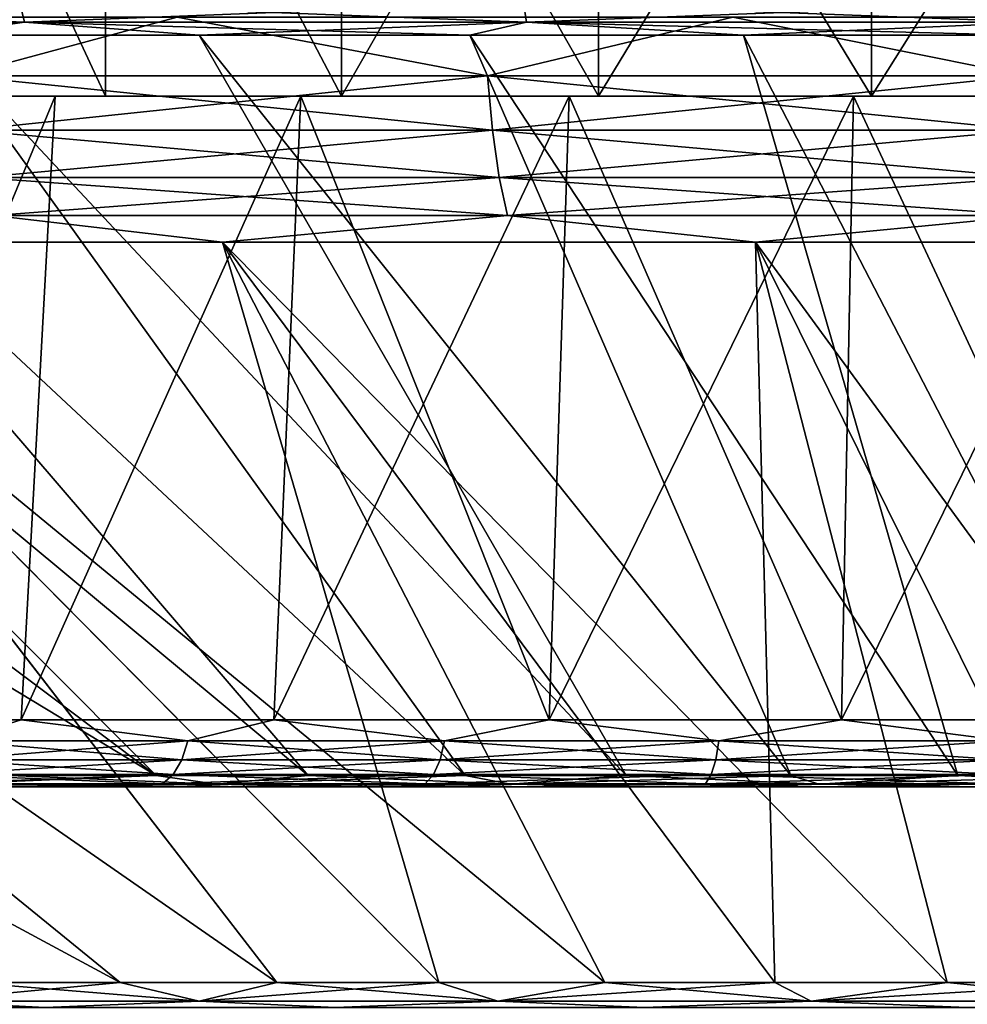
# Model space of a CAD drawing. Header units: metres. Extents: x -109 to 109, y -63 to 140.
# Tile 469 of 480: x 68 to 74, y 129 to 136. Entities that reach past the tile are written whole.
import ezdxf

# ---------------------------------------------------------------- set-up
doc = ezdxf.new("R2010")
doc.units = ezdxf.units.M
doc.layers.add('solid_502308_SW0001', color=7, linetype='CONTINUOUS')

msp = doc.modelspace()

# ---------------------------------------------------------------- linework, layer by layer
at = {"layer": 'solid_502308_SW0001'}
for points in [[(66.970421, 138.558502, 8.842347), (66.970291, 135.5, 8.842209), (68.394722, 135.5, 10.163874)], [(66.970421, 138.558502, -8.842345), (68.394722, 135.5, -10.163874), (66.970291, 135.5, -8.842209)], [(68.394737, 138.558502, 10.163891), (66.970421, 138.558502, 8.842347), (68.394722, 135.5, 10.163874)], [(66.970421, 138.558502, -8.842345), (68.394737, 138.558502, -10.16389), (68.394722, 135.5, -10.163874)], [(68.394737, 138.558502, 10.163891), (68.394722, 135.5, 10.163874), (70.000084, 135.5, 11.258366)], [(68.394737, 138.558502, -10.16389), (70.000084, 135.5, -11.258366), (68.394722, 135.5, -10.163874)], [(70.000046, 138.558502, 11.258359), (68.394737, 138.558502, 10.163891), (70.000084, 135.5, 11.258366)], [(68.394737, 138.558502, -10.16389), (70.000046, 138.558502, -11.258357), (70.000084, 135.5, -11.258366)], [(70.000046, 138.558502, 11.258359), (70.000084, 135.5, 11.258366), (71.750557, 135.5, 12.10134)], [(71.750542, 138.558502, 12.101349), (70.000046, 138.558502, 11.258359), (71.750557, 135.5, 12.10134)], [(70.000046, 138.558502, -11.258357), (71.750542, 138.558502, -12.101348), (70.000084, 135.5, -11.258366)], [(71.750542, 138.558502, -12.101348), (71.750557, 135.5, -12.10134), (70.000084, 135.5, -11.258366)], [(71.750542, 138.558502, 12.101349), (71.750557, 135.5, 12.10134), (73.607124, 135.5, 12.674029)], [(73.607162, 138.558502, 12.674048), (71.750542, 138.558502, 12.101349), (73.607124, 135.5, 12.674029)], [(71.750542, 138.558502, -12.101348), (73.607162, 138.558502, -12.674047), (71.750557, 135.5, -12.10134)], [(73.607162, 138.558502, -12.674047), (73.607124, 135.5, -12.674029), (71.750557, 135.5, -12.10134)], [(73.607162, 138.558502, 12.674048), (73.607124, 135.5, 12.674029), (75.528427, 135.5, 12.963641)], [(75.528473, 138.558502, -12.963647), (75.528427, 135.5, -12.963641), (73.607124, 135.5, -12.674029)], [(73.607162, 138.558502, -12.674047), (75.528473, 138.558502, -12.963647), (73.607124, 135.5, -12.674029)], [(75.528473, 138.558502, 12.963647), (73.607162, 138.558502, 12.674048), (75.528427, 135.5, 12.963641)], [(67.844429, 136.001434, -28.911617), (67.812393, 136.134613, -29.018631), (64.502281, 136.134613, -27.813847)], [(64.546524, 136.001434, -27.711277), (67.844429, 136.001434, -28.911617), (64.502281, 136.134613, -27.813847)], [(64.546524, 136.001434, 27.711277), (64.502281, 136.134613, 27.813847), (67.812393, 136.134613, 29.018631)], [(67.844429, 136.001434, 28.911617), (64.546524, 136.001434, 27.711277), (67.812393, 136.134613, 29.018631)], [(71.259392, 136.001434, -29.720978), (71.23999, 136.134613, -29.830986), (67.812393, 136.134613, -29.018631)], [(67.844429, 136.001434, -28.911617), (71.259392, 136.001434, -29.720978), (67.812393, 136.134613, -29.018631)], [(67.844429, 136.001434, 28.911617), (67.812393, 136.134613, 29.018631), (71.23999, 136.134613, 29.830986)], [(71.259392, 136.001434, 29.720978), (67.844429, 136.001434, 28.911617), (71.23999, 136.134613, 29.830986)], [(74.745216, 136.001434, -30.128412), (74.738724, 136.134613, -30.239929), (71.23999, 136.134613, -29.830986)], [(71.259392, 136.001434, -29.720978), (74.745216, 136.001434, -30.128412), (71.23999, 136.134613, -29.830986)], [(71.259392, 136.001434, 29.720978), (71.23999, 136.134613, 29.830986), (74.738724, 136.134613, 30.239929)], [(74.745216, 136.001434, 30.128412), (71.259392, 136.001434, 29.720978), (74.738724, 136.134613, 30.239929)], [(67.404633, 135.636414, 30.38064), (68.883133, 136.037155, 30.90284), (65.213737, 136.037155, 29.759409)], [(67.404633, 135.636414, -30.38064), (65.213737, 136.037155, -29.759409), (68.883133, 136.037155, -30.902838)], [(70.993111, 135.636414, 31.231125), (68.883133, 136.037155, 30.90284), (67.404633, 135.636414, 30.38064)], [(67.404633, 135.636414, -30.38064), (68.883133, 136.037155, -30.902838), (70.993111, 135.636414, -31.231125)], [(70.993111, 135.636414, 31.231125), (72.663597, 136.037155, 31.595633), (68.883133, 136.037155, 30.90284)], [(70.993111, 135.636414, -31.231125), (68.883133, 136.037155, -30.902838), (72.663597, 136.037155, -31.595633)], [(74.656059, 135.636414, 31.659262), (72.663597, 136.037155, 31.595633), (70.993111, 135.636414, 31.231125)], [(70.993111, 135.636414, -31.231125), (72.663597, 136.037155, -31.595633), (74.656059, 135.636414, -31.659262)], [(74.656059, 135.636414, 31.659262), (76.5, 136.037155, 31.827694), (72.663597, 136.037155, 31.595633)], [(74.656059, 135.636414, -31.659262), (72.663597, 136.037155, -31.595633), (76.5, 136.037155, -31.827694)], [(67.844429, 136.001434, 28.911617), (65.445549, 135.914612, 27.920338), (64.546524, 136.001434, 27.711277)], [(64.546524, 136.001434, -27.711277), (67.220512, 135.914612, -28.559362), (67.844429, 136.001434, -28.911617)], [(67.844429, 136.001434, 28.911617), (67.220505, 135.914612, 28.559361), (65.445549, 135.914612, 27.920338)], [(67.844429, 136.001434, 28.911617), (69.032074, 135.914612, 29.085669), (67.220505, 135.914612, 28.559361)], [(67.844429, 136.001434, -28.911617), (67.220512, 135.914612, -28.559362), (69.032082, 135.914612, -29.08567)], [(71.259392, 136.001434, 29.720978), (69.032074, 135.914612, 29.085669), (67.844429, 136.001434, 28.911617)], [(67.844429, 136.001434, -28.911617), (69.032082, 135.914612, -29.08567), (70.873123, 135.914612, -29.497192)], [(67.844429, 136.001434, -28.911617), (70.873123, 135.914612, -29.497192), (71.259392, 136.001434, -29.720978)], [(71.259392, 136.001434, 29.720978), (70.873108, 135.914612, 29.49719), (69.032074, 135.914612, 29.085669)], [(71.259392, 136.001434, 29.720978), (72.736351, 135.914612, 29.792299), (70.873108, 135.914612, 29.49719)], [(71.259392, 136.001434, -29.720978), (70.873123, 135.914612, -29.497192), (72.736366, 135.914612, -29.792301)], [(74.745216, 136.001434, 30.128412), (72.736351, 135.914612, 29.792299), (71.259392, 136.001434, 29.720978)], [(71.259392, 136.001434, -29.720978), (72.736366, 135.914612, -29.792301), (74.614464, 135.914612, -29.969831)], [(71.259392, 136.001434, -29.720978), (74.614464, 135.914612, -29.969831), (74.745216, 136.001434, -30.128412)], [(74.745216, 136.001434, 30.128412), (74.614449, 135.914612, 29.969831), (72.736351, 135.914612, 29.792299)], [(60.409622, 135.914612, -25.354406), (67.745819, 130.878403, -13.621757), (68.739899, 130.878403, -14.211572)], [(62.03339, 135.914612, -26.314697), (60.409622, 135.914612, -25.354406), (68.739899, 130.878403, -14.211572)], [(62.03336, 135.914612, 26.31468), (68.739899, 130.878403, 14.211572), (67.745819, 130.878403, 13.621757)], [(62.03336, 135.914612, 26.31468), (63.714222, 135.914612, 27.171125), (68.739899, 130.878403, 14.211572)], [(63.714249, 135.914612, -27.171137), (62.03339, 135.914612, -26.314697), (68.739899, 130.878403, -14.211572)], [(63.714222, 135.914612, 27.171125), (69.773521, 130.878403, 14.728964), (68.739899, 130.878403, 14.211572)], [(63.714222, 135.914612, 27.171125), (65.445549, 135.914612, 27.920338), (69.773521, 130.878403, 14.728964)], [(63.714249, 135.914612, -27.171137), (68.739899, 130.878403, -14.211572), (69.773521, 130.878403, -14.728964)], [(65.445564, 135.914612, -27.920343), (63.714249, 135.914612, -27.171137), (69.773521, 130.878403, -14.728964)], [(65.445549, 135.914612, 27.920338), (70.841408, 130.878403, 15.171298), (69.773521, 130.878403, 14.728964)], [(65.445549, 135.914612, 27.920338), (67.220505, 135.914612, 28.559361), (70.841408, 130.878403, 15.171298)], [(65.445564, 135.914612, -27.920343), (69.773521, 130.878403, -14.728964), (70.841408, 130.878403, -15.171298)], [(67.220512, 135.914612, -28.559362), (65.445564, 135.914612, -27.920343), (70.841408, 130.878403, -15.171298)], [(67.220505, 135.914612, 28.559361), (71.938133, 130.878403, 15.536322), (70.841408, 130.878403, 15.171298)], [(67.220505, 135.914612, 28.559361), (69.032074, 135.914612, 29.085669), (71.938133, 130.878403, 15.536322)], [(67.220512, 135.914612, -28.559362), (70.841408, 130.878403, -15.171298), (71.938133, 130.878403, -15.536322)], [(69.032082, 135.914612, -29.08567), (67.220512, 135.914612, -28.559362), (71.938133, 130.878403, -15.536322)], [(69.032074, 135.914612, 29.085669), (73.058098, 130.878403, 15.822176), (71.938133, 130.878403, 15.536322)], [(69.032074, 135.914612, 29.085669), (70.873108, 135.914612, 29.49719), (73.058098, 130.878403, 15.822176)], [(69.032082, 135.914612, -29.08567), (71.938133, 130.878403, -15.536322), (73.058098, 130.878403, -15.822176)], [(70.873123, 135.914612, -29.497192), (69.032082, 135.914612, -29.08567), (73.058098, 130.878403, -15.822176)], [(70.873108, 135.914612, 29.49719), (74.19561, 130.878403, 16.027405), (73.058098, 130.878403, 15.822176)], [(70.873108, 135.914612, 29.49719), (72.736351, 135.914612, 29.792299), (74.19561, 130.878403, 16.027405)], [(70.873123, 135.914612, -29.497192), (73.058098, 130.878403, -15.822176), (74.19561, 130.878403, -16.027405)], [(72.736366, 135.914612, -29.792301), (70.873123, 135.914612, -29.497192), (74.19561, 130.878403, -16.027405)], [(72.736351, 135.914612, 29.792299), (75.344864, 130.878403, 16.150963), (74.19561, 130.878403, 16.027405)], [(72.736351, 135.914612, 29.792299), (74.614449, 135.914612, 29.969831), (75.344864, 130.878403, 16.150963)], [(72.736366, 135.914612, -29.792301), (74.19561, 130.878403, -16.027405), (75.344864, 130.878403, -16.150963)], [(74.614464, 135.914612, -29.969831), (72.736366, 135.914612, -29.792301), (75.344864, 130.878403, -16.150963)], [(67.404633, 135.636414, -30.38064), (70.993111, 135.636414, -31.231125), (67.46093, 135.266769, -30.192593)], [(67.404633, 135.636414, 30.38064), (67.46093, 135.266769, 30.192593), (71.027199, 135.266769, 31.037813)], [(70.993111, 135.636414, 31.231125), (67.404633, 135.636414, 30.38064), (71.027199, 135.266769, 31.037813)], [(70.993111, 135.636414, -31.231125), (71.027199, 135.266769, -31.037813), (67.46093, 135.266769, -30.192593)], [(70.993111, 135.636414, -31.231125), (74.656059, 135.636414, -31.659262), (71.027199, 135.266769, -31.037813)], [(70.993111, 135.636414, 31.231125), (71.027199, 135.266769, 31.037813), (74.667473, 135.266769, 31.463301)], [(74.656059, 135.636414, 31.659262), (70.993111, 135.636414, 31.231125), (74.667473, 135.266769, 31.463301)], [(74.656059, 135.636414, -31.659262), (74.667473, 135.266769, -31.463301), (71.027199, 135.266769, -31.037813)], [(66.294991, 131.256424, -9.468863), (66.567055, 135.5, -9.21622), (68.051529, 135.5, -10.59366)], [(67.820229, 131.256424, -10.884083), (66.294991, 131.256424, -9.468863), (68.051529, 135.5, -10.59366)], [(66.294991, 131.256424, 9.468864), (68.051529, 135.5, 10.59366), (66.567055, 135.5, 9.21622)], [(66.294991, 131.256424, 9.468864), (67.820236, 131.256424, 10.884083), (68.051529, 135.5, 10.59366)], [(66.567055, 135.5, 9.21622), (68.394722, 135.5, 10.163874), (66.970291, 135.5, 8.842209)], [(66.567055, 135.5, 9.21622), (68.051529, 135.5, 10.59366), (68.394722, 135.5, 10.163874)], [(66.567055, 135.5, -9.21622), (66.970291, 135.5, -8.842209), (68.394722, 135.5, -10.163874)], [(68.051529, 135.5, -10.59366), (66.567055, 135.5, -9.21622), (68.394722, 135.5, -10.163874)], [(67.820229, 131.256424, -10.884083), (68.051529, 135.5, -10.59366), (69.724892, 135.5, -11.734583)], [(69.539368, 131.256424, -12.056169), (67.820229, 131.256424, -10.884083), (69.724892, 135.5, -11.734583)], [(67.820236, 131.256424, 10.884083), (69.724892, 135.5, 11.734583), (68.051529, 135.5, 10.59366)], [(67.820236, 131.256424, 10.884083), (69.539368, 131.256424, 12.056169), (69.724892, 135.5, 11.734583)], [(68.051529, 135.5, 10.59366), (70.000084, 135.5, 11.258366), (68.394722, 135.5, 10.163874)], [(68.051529, 135.5, 10.59366), (69.724892, 135.5, 11.734583), (70.000084, 135.5, 11.258366)], [(68.051529, 135.5, -10.59366), (68.394722, 135.5, -10.163874), (70.000084, 135.5, -11.258366)], [(69.724892, 135.5, -11.734583), (68.051529, 135.5, -10.59366), (70.000084, 135.5, -11.258366)], [(69.539368, 131.256424, -12.056169), (69.724892, 135.5, -11.734583), (71.549713, 135.5, -12.61337)], [(71.413994, 131.256424, -12.95894), (69.539368, 131.256424, -12.056169), (71.549713, 135.5, -12.61337)], [(69.539368, 131.256424, 12.056169), (71.413994, 131.256424, 12.95894), (69.724892, 135.5, 11.734583)], [(69.724892, 135.5, 11.734583), (71.750557, 135.5, 12.10134), (70.000084, 135.5, 11.258366)], [(69.724892, 135.5, 11.734583), (71.549713, 135.5, 12.61337), (71.750557, 135.5, 12.10134)], [(69.724892, 135.5, -11.734583), (70.000084, 135.5, -11.258366), (71.750557, 135.5, -12.10134)], [(71.549713, 135.5, -12.61337), (69.724892, 135.5, -11.734583), (71.750557, 135.5, -12.10134)], [(71.413994, 131.256424, 12.95894), (71.549713, 135.5, 12.61337), (69.724892, 135.5, 11.734583)], [(71.413994, 131.256424, -12.95894), (71.549713, 135.5, -12.61337), (73.485001, 135.5, -13.210299)], [(73.402229, 131.256424, -13.572229), (71.413994, 131.256424, -12.95894), (73.485001, 135.5, -13.210299)], [(71.413994, 131.256424, 12.95894), (73.402229, 131.256424, 13.572229), (71.549713, 135.5, 12.61337)], [(71.549713, 135.5, 12.61337), (73.607124, 135.5, 12.674029), (71.750557, 135.5, 12.10134)], [(71.549713, 135.5, 12.61337), (73.485001, 135.5, 13.210299), (73.607124, 135.5, 12.674029)], [(71.549713, 135.5, -12.61337), (71.750557, 135.5, -12.10134), (73.607124, 135.5, -12.674029)], [(71.549713, 135.5, -12.61337), (73.607124, 135.5, -12.674029), (75.528427, 135.5, -12.963641)], [(73.485001, 135.5, -13.210299), (71.549713, 135.5, -12.61337), (75.528427, 135.5, -12.963641)], [(73.402229, 131.256424, 13.572229), (73.485001, 135.5, 13.210299), (71.549713, 135.5, 12.61337)], [(73.402229, 131.256424, -13.572229), (73.485001, 135.5, -13.210299), (75.48748, 135.5, -13.512096)], [(75.459663, 131.256424, -13.882339), (73.402229, 131.256424, -13.572229), (75.48748, 135.5, -13.512096)], [(73.402229, 131.256424, 13.572229), (75.459663, 131.256424, 13.882339), (73.485001, 135.5, 13.210299)], [(73.485001, 135.5, 13.210299), (77.471573, 135.5, 12.963641), (75.528427, 135.5, 12.963641)], [(73.485001, 135.5, 13.210299), (79.514999, 135.5, 13.210299), (77.471573, 135.5, 12.963641)], [(73.485001, 135.5, 13.210299), (75.528427, 135.5, 12.963641), (73.607124, 135.5, 12.674029)], [(79.514999, 135.5, -13.210299), (73.485001, 135.5, -13.210299), (75.528427, 135.5, -12.963641)], [(77.51252, 135.5, -13.512096), (75.48748, 135.5, -13.512096), (73.485001, 135.5, -13.210299)], [(79.514999, 135.5, -13.210299), (77.51252, 135.5, -13.512096), (73.485001, 135.5, -13.210299)], [(73.485001, 135.5, 13.210299), (75.48748, 135.5, 13.512096), (79.514999, 135.5, 13.210299)], [(75.459663, 131.256424, 13.882339), (75.48748, 135.5, 13.512096), (73.485001, 135.5, 13.210299)], [(67.46093, 135.266769, -30.192593), (71.027199, 135.266769, -31.037813), (67.538063, 134.94606, -29.934965)], [(67.46093, 135.266769, 30.192593), (67.538063, 134.94606, 29.934965), (71.073898, 134.94606, 30.772972)], [(71.027199, 135.266769, 31.037813), (67.46093, 135.266769, 30.192593), (71.073898, 134.94606, 30.772972)], [(71.027199, 135.266769, -31.037813), (71.073898, 134.94606, -30.772972), (67.538063, 134.94606, -29.934965)], [(71.027199, 135.266769, -31.037813), (74.667473, 135.266769, -31.463301), (71.073898, 134.94606, -30.772972)], [(71.027199, 135.266769, 31.037813), (71.073898, 134.94606, 30.772972), (74.683105, 134.94606, 31.19483)], [(74.667473, 135.266769, 31.463301), (71.027199, 135.266769, 31.037813), (74.683105, 134.94606, 31.19483)], [(74.667473, 135.266769, -31.463301), (74.683105, 134.94606, -31.19483), (71.073898, 134.94606, -30.772972)], [(67.538063, 134.94606, -29.934965), (71.073898, 134.94606, -30.772972), (67.632645, 134.688354, -29.61904)], [(67.538063, 134.94606, 29.934965), (67.632645, 134.688354, 29.61904), (71.131157, 134.688354, 30.448204)], [(71.073898, 134.94606, 30.772972), (67.538063, 134.94606, 29.934965), (71.131157, 134.688354, 30.448204)], [(71.073898, 134.94606, -30.772972), (71.131157, 134.688354, -30.448204), (67.632645, 134.688354, -29.61904)], [(71.073898, 134.94606, -30.772972), (74.683105, 134.94606, -31.19483), (71.131157, 134.688354, -30.448204)], [(71.073898, 134.94606, 30.772972), (71.131157, 134.688354, 30.448204), (74.702286, 134.688354, 30.865608)], [(74.683105, 134.94606, 31.19483), (71.073898, 134.94606, 30.772972), (74.702286, 134.688354, 30.865608)], [(74.683105, 134.94606, -31.19483), (74.702286, 134.688354, -30.865608), (71.131157, 134.688354, -30.448204)], [(67.632645, 134.688354, -29.61904), (69.190781, 134.505066, -29.654615), (65.669586, 134.505066, -28.557365)], [(67.632645, 134.688354, 29.61904), (65.669609, 134.505066, 28.557373), (69.190796, 134.505066, 29.654619)], [(71.131157, 134.688354, 30.448204), (67.632645, 134.688354, 29.61904), (69.190796, 134.505066, 29.654619)], [(67.632645, 134.688354, -29.61904), (71.131157, 134.688354, -30.448204), (69.190781, 134.505066, -29.654615)], [(71.131157, 134.688354, -30.448204), (72.818542, 134.505066, -30.319429), (69.190781, 134.505066, -29.654615)], [(71.131157, 134.688354, 30.448204), (69.190796, 134.505066, 29.654619), (72.818558, 134.505066, 30.319431)], [(74.702286, 134.688354, 30.865608), (71.131157, 134.688354, 30.448204), (72.818558, 134.505066, 30.319431)], [(71.131157, 134.688354, -30.448204), (74.702286, 134.688354, -30.865608), (72.818542, 134.505066, -30.319429)], [(74.702286, 134.688354, -30.865608), (76.499992, 134.505066, -30.542118), (72.818542, 134.505066, -30.319429)], [(74.702286, 134.688354, 30.865608), (72.818558, 134.505066, 30.319431), (76.500008, 134.505066, 30.542118)], [(59.150082, 134.505066, 25.135658), (67.468475, 129.468857, 14.053359), (68.494041, 129.468857, 14.661854)], [(62.306362, 134.505066, 27.043697), (59.150082, 134.505066, 25.135658), (68.494041, 129.468857, 14.661854)], [(62.306347, 134.505066, -27.04369), (68.494034, 129.468857, -14.66185), (67.468468, 129.468857, -14.053354)], [(62.306347, 134.505066, -27.04369), (69.560394, 129.468857, -15.195631), (68.494034, 129.468857, -14.66185)], [(62.306347, 134.505066, -27.04369), (65.669586, 134.505066, -28.557365), (69.560394, 129.468857, -15.195631)], [(62.306362, 134.505066, 27.043697), (68.494041, 129.468857, 14.661854), (69.560402, 129.468857, 15.195636)], [(65.669609, 134.505066, 28.557373), (62.306362, 134.505066, 27.043697), (69.560402, 129.468857, 15.195636)], [(65.669586, 134.505066, -28.557365), (70.662117, 129.468857, -15.651979), (69.560394, 129.468857, -15.195631)], [(65.669586, 134.505066, -28.557365), (69.190781, 134.505066, -29.654615), (70.662117, 129.468857, -15.651979)], [(65.669609, 134.505066, 28.557373), (70.662125, 129.468857, 15.651983), (71.793602, 129.468857, 16.028572)], [(69.190796, 134.505066, 29.654619), (65.669609, 134.505066, 28.557373), (71.793602, 129.468857, 16.028572)], [(65.669609, 134.505066, 28.557373), (69.560402, 129.468857, 15.195636), (70.662125, 129.468857, 15.651983)], [(69.190781, 134.505066, -29.654615), (71.793587, 129.468857, -16.02857), (70.662117, 129.468857, -15.651979)], [(69.190781, 134.505066, -29.654615), (72.949043, 129.468857, -16.323481), (71.793587, 129.468857, -16.02857)], [(69.190781, 134.505066, -29.654615), (72.818542, 134.505066, -30.319429), (72.949043, 129.468857, -16.323481)], [(69.190796, 134.505066, 29.654619), (72.949051, 129.468857, 16.323484), (74.122604, 129.468857, 16.535215)], [(72.818558, 134.505066, 30.319431), (69.190796, 134.505066, 29.654619), (74.122604, 129.468857, 16.535215)], [(69.190796, 134.505066, 29.654619), (71.793602, 129.468857, 16.028572), (72.949051, 129.468857, 16.323484)], [(72.818542, 134.505066, -30.319429), (74.122597, 129.468857, -16.535213), (72.949043, 129.468857, -16.323481)], [(72.818542, 134.505066, -30.319429), (75.308258, 129.468857, -16.662685), (74.122597, 129.468857, -16.535213)], [(72.818542, 134.505066, -30.319429), (76.499992, 134.505066, -30.542118), (75.308258, 129.468857, -16.662685)], [(72.818558, 134.505066, 30.319431), (75.308266, 129.468857, 16.662685), (76.500008, 129.468857, 16.705248)], [(76.500008, 134.505066, 30.542118), (72.818558, 134.505066, 30.319431), (76.500008, 129.468857, 16.705248)], [(72.818558, 134.505066, 30.319431), (74.122604, 129.468857, 16.535215), (75.308266, 129.468857, 16.662685)], [(67.360916, 131.112701, 10.547068), (67.820236, 131.256424, 10.884083), (66.294991, 131.256424, 9.468864)], [(67.360916, 131.112701, -10.547068), (66.294991, 131.256424, -9.468863), (67.820229, 131.256424, -10.884083)], [(68.954941, 131.112701, 11.740341), (67.820236, 131.256424, 10.884083), (67.360916, 131.112701, 10.547068)], [(67.360916, 131.112701, -10.547068), (67.820229, 131.256424, -10.884083), (68.954941, 131.112701, -11.740341)], [(68.954941, 131.112701, -11.740341), (67.820229, 131.256424, -10.884083), (69.539368, 131.256424, -12.056169)], [(68.954941, 131.112701, 11.740341), (69.539368, 131.256424, 12.056169), (67.820236, 131.256424, 10.884083)], [(70.70256, 131.112701, 12.694615), (69.539368, 131.256424, 12.056169), (68.954941, 131.112701, 11.740341)], [(68.954941, 131.112701, -11.740341), (69.539368, 131.256424, -12.056169), (70.70256, 131.112701, -12.694615)], [(70.70256, 131.112701, 12.694615), (71.413994, 131.256424, 12.95894), (69.539368, 131.256424, 12.056169)], [(70.70256, 131.112701, -12.694615), (69.539368, 131.256424, -12.056169), (71.413994, 131.256424, -12.95894)], [(72.568207, 131.112701, 13.390464), (71.413994, 131.256424, 12.95894), (70.70256, 131.112701, 12.694615)], [(70.70256, 131.112701, -12.694615), (71.413994, 131.256424, -12.95894), (72.568207, 131.112701, -13.390464)], [(72.568207, 131.112701, 13.390464), (73.402229, 131.256424, 13.572229), (71.413994, 131.256424, 12.95894)], [(72.568207, 131.112701, -13.390464), (71.413994, 131.256424, -12.95894), (73.402229, 131.256424, -13.572229)], [(74.513885, 131.112701, 13.813721), (73.402229, 131.256424, 13.572229), (72.568207, 131.112701, 13.390464)], [(72.568207, 131.112701, -13.390464), (73.402229, 131.256424, -13.572229), (74.513885, 131.112701, -13.813721)], [(74.513885, 131.112701, 13.813721), (75.459663, 131.256424, 13.882339), (73.402229, 131.256424, 13.572229)], [(74.513885, 131.112701, -13.813721), (73.402229, 131.256424, -13.572229), (75.459663, 131.256424, -13.882339)], [(68.954941, 131.112701, -11.740341), (68.91433, 130.985229, -11.80353), (67.311729, 130.985229, -10.603833)], [(67.360916, 131.112701, -10.547068), (68.954941, 131.112701, -11.740341), (67.311729, 130.985229, -10.603833)], [(67.360916, 131.112701, 10.547068), (67.311729, 130.985229, 10.603833), (68.91433, 130.985229, 11.80353)], [(68.954941, 131.112701, 11.740341), (67.360916, 131.112701, 10.547068), (68.91433, 130.985229, 11.80353)], [(70.70256, 131.112701, -12.694615), (70.671364, 130.985229, -12.762939), (68.91433, 130.985229, -11.80353)], [(68.954941, 131.112701, -11.740341), (70.70256, 131.112701, -12.694615), (68.91433, 130.985229, -11.80353)], [(68.954941, 131.112701, 11.740341), (68.91433, 130.985229, 11.80353), (70.671364, 130.985229, 12.762939)], [(70.70256, 131.112701, 12.694615), (68.954941, 131.112701, 11.740341), (70.671364, 130.985229, 12.762939)], [(72.568207, 131.112701, -13.390464), (72.547043, 130.985229, -13.462533), (70.671364, 130.985229, -12.762939)], [(70.70256, 131.112701, -12.694615), (72.568207, 131.112701, -13.390464), (70.671364, 130.985229, -12.762939)], [(70.70256, 131.112701, 12.694615), (70.671364, 130.985229, 12.762939), (72.547043, 130.985229, 13.462533)], [(72.568207, 131.112701, 13.390464), (70.70256, 131.112701, 12.694615), (72.547043, 130.985229, 13.462533)], [(74.513885, 131.112701, -13.813721), (74.503197, 130.985229, -13.888068), (72.547043, 130.985229, -13.462533)], [(72.568207, 131.112701, -13.390464), (74.513885, 131.112701, -13.813721), (72.547043, 130.985229, -13.462533)], [(72.568207, 131.112701, 13.390464), (72.547043, 130.985229, 13.462533), (74.503197, 130.985229, 13.888068)], [(74.513885, 131.112701, 13.813721), (72.568207, 131.112701, 13.390464), (74.503197, 130.985229, 13.888068)], [(68.91433, 130.985229, -11.80353), (68.855331, 130.885315, -11.895335), (67.240265, 130.885315, -10.686308)], [(67.311729, 130.985229, -10.603833), (68.91433, 130.985229, -11.80353), (67.240265, 130.885315, -10.686308)], [(67.311729, 130.985229, 10.603833), (67.240265, 130.885315, 10.686308), (68.855331, 130.885315, 11.895335)], [(68.91433, 130.985229, 11.80353), (67.311729, 130.985229, 10.603833), (68.855331, 130.885315, 11.895335)], [(70.671364, 130.985229, -12.762939), (70.62603, 130.885315, -12.862207), (68.855331, 130.885315, -11.895335)], [(68.91433, 130.985229, -11.80353), (70.671364, 130.985229, -12.762939), (68.855331, 130.885315, -11.895335)], [(68.91433, 130.985229, 11.80353), (68.855331, 130.885315, 11.895335), (70.62603, 130.885315, 12.862207)], [(70.671364, 130.985229, 12.762939), (68.91433, 130.985229, 11.80353), (70.62603, 130.885315, 12.862207)], [(72.547043, 130.985229, -13.462533), (72.516296, 130.885315, -13.567242), (70.62603, 130.885315, -12.862207)], [(70.671364, 130.985229, -12.762939), (72.547043, 130.985229, -13.462533), (70.62603, 130.885315, -12.862207)], [(70.671364, 130.985229, 12.762939), (70.62603, 130.885315, 12.862207), (72.516296, 130.885315, 13.567242)], [(72.547043, 130.985229, 13.462533), (70.671364, 130.985229, 12.762939), (72.516296, 130.885315, 13.567242)], [(74.503197, 130.985229, -13.888068), (74.487663, 130.885315, -13.996087), (72.516296, 130.885315, -13.567242)], [(72.547043, 130.985229, -13.462533), (74.503197, 130.985229, -13.888068), (72.516296, 130.885315, -13.567242)], [(72.547043, 130.985229, 13.462533), (72.516296, 130.885315, 13.567242), (74.487663, 130.885315, 13.996087)], [(74.503197, 130.985229, 13.888068), (72.547043, 130.985229, 13.462533), (74.487663, 130.885315, 13.996087)], [(68.855331, 130.885315, -11.895335), (68.783112, 130.821716, -12.007718), (67.152779, 130.821716, -10.787269)], [(67.240265, 130.885315, -10.686308), (68.855331, 130.885315, -11.895335), (67.152779, 130.821716, -10.787269)], [(67.240265, 130.885315, 10.686308), (67.152779, 130.821716, 10.787269), (68.783112, 130.821716, 12.007718)], [(68.855331, 130.885315, 11.895335), (67.240265, 130.885315, 10.686308), (68.783112, 130.821716, 12.007718)], [(70.62603, 130.885315, -12.862207), (70.570534, 130.821716, -12.983726), (68.783112, 130.821716, -12.007718)], [(68.855331, 130.885315, -11.895335), (70.62603, 130.885315, -12.862207), (68.783112, 130.821716, -12.007718)], [(68.855331, 130.885315, 11.895335), (68.783112, 130.821716, 12.007718), (70.570534, 130.821716, 12.983726)], [(70.62603, 130.885315, 12.862207), (68.855331, 130.885315, 11.895335), (70.570534, 130.821716, 12.983726)], [(72.516296, 130.885315, -13.567242), (72.478661, 130.821716, -13.695421), (70.570534, 130.821716, -12.983726)], [(70.62603, 130.885315, -12.862207), (72.516296, 130.885315, -13.567242), (70.570534, 130.821716, -12.983726)], [(70.62603, 130.885315, 12.862207), (70.570534, 130.821716, 12.983726), (72.478661, 130.821716, 13.695421)], [(72.516296, 130.885315, 13.567242), (70.62603, 130.885315, 12.862207), (72.478661, 130.821716, 13.695421)], [(74.487663, 130.885315, -13.996087), (74.468651, 130.821716, -14.128318), (72.478661, 130.821716, -13.695421)], [(72.516296, 130.885315, -13.567242), (74.487663, 130.885315, -13.996087), (72.478661, 130.821716, -13.695421)], [(72.516296, 130.885315, 13.567242), (72.478661, 130.821716, 13.695421), (74.468651, 130.821716, 14.128318)], [(74.487663, 130.885315, 13.996087), (72.516296, 130.885315, 13.567242), (74.468651, 130.821716, 14.128318)], [(67.28849, 130.819748, 13.049734), (67.990089, 130.800003, 13.250199), (66.191612, 130.800003, 11.904778)], [(67.28849, 130.819748, -13.049734), (66.19162, 130.800003, -11.904785), (67.990097, 130.800003, -13.250206)], [(68.783112, 130.821716, 12.007718), (67.152779, 130.821716, 10.787269), (67.505272, 130.800003, 11.269997)], [(67.152779, 130.821716, -10.787269), (68.783112, 130.821716, -12.007718), (67.505257, 130.800003, -11.269982)], [(67.28849, 130.819748, 13.049734), (67.745819, 130.878403, 13.621757), (68.739899, 130.878403, 14.211572)], [(69.15123, 130.819748, 14.182488), (67.28849, 130.819748, 13.049734), (68.739899, 130.878403, 14.211572)], [(67.28849, 130.819748, -13.049734), (69.15123, 130.819748, -14.182488), (67.745819, 130.878403, -13.621757)], [(67.28849, 130.819748, -13.049734), (67.990097, 130.800003, -13.250206), (69.15123, 130.819748, -14.182488)], [(69.15123, 130.819748, 14.182488), (67.990089, 130.800003, 13.250199), (67.28849, 130.819748, 13.049734)], [(68.783112, 130.821716, -12.007718), (69.286606, 130.800003, -12.485391), (67.505257, 130.800003, -11.269982)], [(68.783112, 130.821716, 12.007718), (67.505272, 130.800003, 11.269997), (69.286629, 130.800003, 12.485403)], [(69.15123, 130.819748, -14.182488), (68.739899, 130.878403, -14.211572), (67.745819, 130.878403, -13.621757)], [(69.15123, 130.819748, 14.182488), (69.961327, 130.800003, 14.32592), (67.990089, 130.800003, 13.250199)], [(69.15123, 130.819748, -14.182488), (67.990097, 130.800003, -13.250206), (69.961334, 130.800003, -14.325925)], [(69.15123, 130.819748, 14.182488), (68.739899, 130.878403, 14.211572), (69.773521, 130.878403, 14.728964)], [(69.15123, 130.819748, -14.182488), (69.773521, 130.878403, -14.728964), (68.739899, 130.878403, -14.211572)], [(70.570534, 130.821716, 12.983726), (68.783112, 130.821716, 12.007718), (69.286629, 130.800003, 12.485403)], [(68.783112, 130.821716, -12.007718), (70.570534, 130.821716, -12.983726), (69.286606, 130.800003, -12.485391)], [(69.15123, 130.819748, 14.182488), (69.773521, 130.878403, 14.728964), (70.841408, 130.878403, 15.171298)], [(71.150856, 130.819748, 15.051049), (69.15123, 130.819748, 14.182488), (70.841408, 130.878403, 15.171298)], [(69.15123, 130.819748, -14.182488), (71.150856, 130.819748, -15.051049), (69.773521, 130.878403, -14.728964)], [(69.15123, 130.819748, -14.182488), (69.961334, 130.800003, -14.325925), (71.150856, 130.819748, -15.051049)], [(71.150856, 130.819748, 15.051049), (69.961327, 130.800003, 14.32592), (69.15123, 130.819748, 14.182488)], [(70.570534, 130.821716, -12.983726), (71.229256, 130.800003, -13.42152), (69.286606, 130.800003, -12.485391)], [(70.570534, 130.821716, 12.983726), (69.286629, 130.800003, 12.485403), (71.229279, 130.800003, 13.421529)], [(71.150856, 130.819748, -15.051049), (70.841408, 130.878403, -15.171298), (69.773521, 130.878403, -14.728964)], [(71.150856, 130.819748, 15.051049), (72.065468, 130.800003, 15.110301), (69.961327, 130.800003, 14.32592)], [(71.150856, 130.819748, -15.051049), (69.961334, 130.800003, -14.325925), (72.065475, 130.800003, -15.110305)], [(72.478661, 130.821716, 13.695421), (70.570534, 130.821716, 12.983726), (71.229279, 130.800003, 13.421529)], [(70.570534, 130.821716, -12.983726), (72.478661, 130.821716, -13.695421), (71.229256, 130.800003, -13.42152)], [(71.150856, 130.819748, 15.051049), (70.841408, 130.878403, 15.171298), (71.938133, 130.878403, 15.536322)], [(71.150856, 130.819748, -15.051049), (71.938133, 130.878403, -15.536322), (70.841408, 130.878403, -15.171298)], [(71.150856, 130.819748, 15.051049), (71.938133, 130.878403, 15.536322), (73.058098, 130.878403, 15.822176)], [(73.25013, 130.819748, 15.639238), (71.150856, 130.819748, 15.051049), (73.058098, 130.878403, 15.822176)], [(71.150856, 130.819748, -15.051049), (73.25013, 130.819748, -15.639238), (71.938133, 130.878403, -15.536322)], [(71.150856, 130.819748, -15.051049), (72.065475, 130.800003, -15.110305), (73.25013, 130.819748, -15.639238)], [(73.25013, 130.819748, 15.639238), (72.065468, 130.800003, 15.110301), (71.150856, 130.819748, 15.051049)], [(72.478661, 130.821716, -13.695421), (73.289696, 130.800003, -14.057443), (71.229256, 130.800003, -13.42152)], [(72.478661, 130.821716, 13.695421), (71.229279, 130.800003, 13.421529), (73.289719, 130.800003, 14.057447)], [(73.25013, 130.819748, -15.639238), (73.058098, 130.878403, -15.822176), (71.938133, 130.878403, -15.536322)], [(73.25013, 130.819748, 15.639238), (74.259872, 130.800003, 15.587441), (72.065468, 130.800003, 15.110301)], [(73.25013, 130.819748, -15.639238), (72.065475, 130.800003, -15.110305), (74.259888, 130.800003, -15.587443)], [(74.468651, 130.821716, 14.128318), (72.478661, 130.821716, 13.695421), (73.289719, 130.800003, 14.057447)], [(72.478661, 130.821716, -13.695421), (74.468651, 130.821716, -14.128318), (73.289696, 130.800003, -14.057443)], [(73.25013, 130.819748, 15.639238), (73.058098, 130.878403, 15.822176), (74.19561, 130.878403, 16.027405)], [(73.25013, 130.819748, -15.639238), (74.19561, 130.878403, -16.027405), (73.058098, 130.878403, -15.822176)], [(73.25013, 130.819748, 15.639238), (74.19561, 130.878403, 16.027405), (75.344864, 130.878403, 16.150963)], [(75.409943, 130.819748, 15.936097), (73.25013, 130.819748, 15.639238), (75.344864, 130.878403, 16.150963)], [(73.25013, 130.819748, -15.639238), (75.409943, 130.819748, -15.936097), (74.19561, 130.878403, -16.027405)], [(73.25013, 130.819748, -15.639238), (74.259888, 130.800003, -15.587443), (75.409943, 130.819748, -15.936097)], [(75.409943, 130.819748, 15.936097), (74.259872, 130.800003, 15.587441), (73.25013, 130.819748, 15.639238)], [(74.468651, 130.821716, -14.128318), (75.42186, 130.800003, -14.378985), (73.289696, 130.800003, -14.057443)], [(74.468651, 130.821716, 14.128318), (73.289719, 130.800003, 14.057447), (75.421883, 130.800003, 14.378987)], [(75.409943, 130.819748, -15.936097), (75.344864, 130.878403, -16.150963), (74.19561, 130.878403, -16.027405)], [(69.286629, 130.800003, 12.485403), (66.191612, 130.800003, 11.904778), (67.990089, 130.800003, 13.250199)], [(69.286629, 130.800003, 12.485403), (67.505272, 130.800003, 11.269997), (66.191612, 130.800003, 11.904778)], [(69.286606, 130.800003, -12.485391), (67.990097, 130.800003, -13.250206), (66.19162, 130.800003, -11.904785)], [(67.505257, 130.800003, -11.269982), (69.286606, 130.800003, -12.485391), (66.19162, 130.800003, -11.904785)], [(71.229279, 130.800003, 13.421529), (67.990089, 130.800003, 13.250199), (69.961327, 130.800003, 14.32592)], [(71.229279, 130.800003, 13.421529), (69.286629, 130.800003, 12.485403), (67.990089, 130.800003, 13.250199)], [(73.289696, 130.800003, -14.057443), (69.961334, 130.800003, -14.325925), (67.990097, 130.800003, -13.250206)], [(71.229256, 130.800003, -13.42152), (73.289696, 130.800003, -14.057443), (67.990097, 130.800003, -13.250206)], [(69.286606, 130.800003, -12.485391), (71.229256, 130.800003, -13.42152), (67.990097, 130.800003, -13.250206)], [(75.421883, 130.800003, 14.378987), (69.961327, 130.800003, 14.32592), (72.065468, 130.800003, 15.110301)], [(73.289719, 130.800003, 14.057447), (71.229279, 130.800003, 13.421529), (69.961327, 130.800003, 14.32592)], [(75.421883, 130.800003, 14.378987), (73.289719, 130.800003, 14.057447), (69.961327, 130.800003, 14.32592)], [(80.934532, 130.800003, -15.110301), (72.065475, 130.800003, -15.110305), (69.961334, 130.800003, -14.325925)], [(75.42186, 130.800003, -14.378985), (80.934532, 130.800003, -15.110301), (69.961334, 130.800003, -14.325925)], [(73.289696, 130.800003, -14.057443), (75.42186, 130.800003, -14.378985), (69.961334, 130.800003, -14.325925)], [(72.065468, 130.800003, 15.110301), (80.934525, 130.800003, 15.110305), (83.038666, 130.800003, 14.325925)], [(77.57814, 130.800003, 14.378985), (72.065468, 130.800003, 15.110301), (83.038666, 130.800003, 14.325925)], [(72.065468, 130.800003, 15.110301), (74.259872, 130.800003, 15.587441), (80.934525, 130.800003, 15.110305)], [(77.57814, 130.800003, 14.378985), (75.421883, 130.800003, 14.378987), (72.065468, 130.800003, 15.110301)], [(78.740128, 130.800003, -15.587441), (74.259888, 130.800003, -15.587443), (72.065475, 130.800003, -15.110305)], [(80.934532, 130.800003, -15.110301), (78.740128, 130.800003, -15.587441), (72.065475, 130.800003, -15.110305)], [(69.031395, 129.342545, 14.413757), (67.468475, 129.468857, 14.053359), (67.138283, 129.342545, 13.262532)], [(67.138283, 129.342545, -13.262532), (67.468468, 129.468857, -14.053354), (68.494034, 129.468857, -14.66185)], [(67.138283, 129.342545, -13.262532), (68.494034, 129.468857, -14.66185), (69.031395, 129.342545, -14.413757)], [(69.031395, 129.342545, 14.413757), (68.494041, 129.468857, 14.661854), (67.468475, 129.468857, 14.053359)], [(69.031395, 129.342545, -14.413757), (68.494034, 129.468857, -14.66185), (69.560394, 129.468857, -15.195631)], [(69.031395, 129.342545, 14.413757), (69.560402, 129.468857, 15.195636), (68.494041, 129.468857, 14.661854)], [(71.063629, 129.342545, 15.296482), (69.560402, 129.468857, 15.195636), (69.031395, 129.342545, 14.413757)], [(69.031395, 129.342545, -14.413757), (69.560394, 129.468857, -15.195631), (70.662117, 129.468857, -15.651979)], [(69.031395, 129.342545, -14.413757), (70.662117, 129.468857, -15.651979), (71.063629, 129.342545, -15.296482)], [(71.063629, 129.342545, 15.296482), (70.662125, 129.468857, 15.651983), (69.560402, 129.468857, 15.195636)], [(71.063629, 129.342545, -15.296482), (70.662117, 129.468857, -15.651979), (71.793587, 129.468857, -16.02857)], [(71.063629, 129.342545, 15.296482), (71.793602, 129.468857, 16.028572), (70.662125, 129.468857, 15.651983)], [(73.197136, 129.342545, 15.894262), (71.793602, 129.468857, 16.028572), (71.063629, 129.342545, 15.296482)], [(71.063629, 129.342545, -15.296482), (71.793587, 129.468857, -16.02857), (72.949043, 129.468857, -16.323481)], [(71.063629, 129.342545, -15.296482), (72.949043, 129.468857, -16.323481), (73.197136, 129.342545, -15.894262)], [(73.197136, 129.342545, 15.894262), (72.949051, 129.468857, 16.323484), (71.793602, 129.468857, 16.028572)], [(73.197136, 129.342545, -15.894262), (72.949043, 129.468857, -16.323481), (74.122597, 129.468857, -16.535213)], [(73.197136, 129.342545, 15.894262), (74.122604, 129.468857, 16.535215), (72.949051, 129.468857, 16.323484)], [(75.392166, 129.342545, 16.195963), (74.122604, 129.468857, 16.535215), (73.197136, 129.342545, 15.894262)], [(73.197136, 129.342545, -15.894262), (74.122597, 129.468857, -16.535213), (75.308258, 129.468857, -16.662685)], [(73.197136, 129.342545, -15.894262), (75.308258, 129.468857, -16.662685), (75.392166, 129.342545, -16.195963)], [(75.392166, 129.342545, 16.195963), (75.308266, 129.468857, 16.662685), (74.122604, 129.468857, 16.535215)], [(67.138283, 129.342545, -13.262532), (67.984421, 129.300003, -13.246556), (66.185448, 129.300003, -11.899437)], [(67.138283, 129.342545, 13.262532), (66.185516, 129.300003, 11.899501), (67.984497, 129.300003, 13.24661)], [(67.138283, 129.342545, -13.262532), (69.031395, 129.342545, -14.413757), (67.984421, 129.300003, -13.246556)], [(69.031395, 129.342545, 14.413757), (67.138283, 129.342545, 13.262532), (67.984497, 129.300003, 13.24661)], [(69.031395, 129.342545, -14.413757), (69.956688, 129.300003, -14.323803), (67.984421, 129.300003, -13.246556)], [(69.031395, 129.342545, 14.413757), (67.984497, 129.300003, 13.24661), (69.956779, 129.300003, 14.323844)], [(69.031395, 129.342545, -14.413757), (71.063629, 129.342545, -15.296482), (69.956688, 129.300003, -14.323803)], [(71.063629, 129.342545, 15.296482), (69.031395, 129.342545, 14.413757), (69.956779, 129.300003, 14.323844)], [(71.063629, 129.342545, -15.296482), (72.06221, 129.300003, -15.109344), (69.956688, 129.300003, -14.323803)], [(71.063629, 129.342545, 15.296482), (69.956779, 129.300003, 14.323844), (72.062302, 129.300003, 15.109372)], [(71.063629, 129.342545, -15.296482), (73.197136, 129.342545, -15.894262), (72.06221, 129.300003, -15.109344)], [(73.197136, 129.342545, 15.894262), (71.063629, 129.342545, 15.296482), (72.062302, 129.300003, 15.109372)], [(73.197136, 129.342545, -15.894262), (74.258171, 129.300003, -15.587196), (72.06221, 129.300003, -15.109344)], [(73.197136, 129.342545, 15.894262), (72.062302, 129.300003, 15.109372), (74.258263, 129.300003, 15.587211)], [(73.197136, 129.342545, -15.894262), (75.392166, 129.342545, -16.195963), (74.258171, 129.300003, -15.587196)], [(75.392166, 129.342545, 16.195963), (73.197136, 129.342545, 15.894262), (74.258263, 129.300003, 15.587211)], [(75.392166, 129.342545, -16.195963), (76.499954, 129.300003, -15.747592), (74.258171, 129.300003, -15.587196)], [(75.392166, 129.342545, 16.195963), (74.258263, 129.300003, 15.587211), (76.500046, 129.300003, 15.747592)]]:
    msp.add_3dface(points, dxfattribs=at)

doc.saveas('drawing.dxf')
